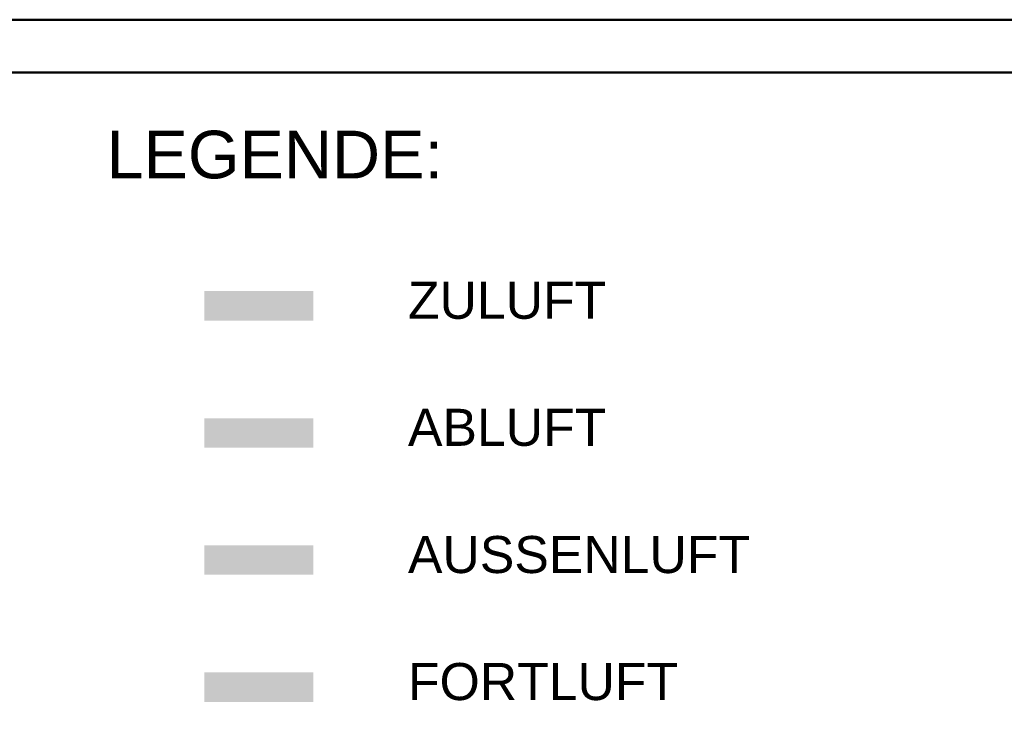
# Model space of a CAD drawing. Extents: x -350 to 540, y -53 to 541.
# Tile 569 of 569: x 354 to 447, y 475 to 541. Entities that reach past the tile are written whole.
import ezdxf

# ---------------------------------------------------------------- set-up
doc = ezdxf.new("R2010")
doc.units = 0
doc.layers.get('0').update_dxf_attribs({"lineweight": 35})
for name, color, linetype, lineweight, true_color in [('L_Abluft_2D_Rohr', 7, 'Continuous', 18, 0xf7d209), ('L_Aussenluft', 7, 'Continuous', 35, 0x66ff33), ('L_Fortluft', 7, 'Continuous', 35, 0x993300), ('L_Zuluft_2D_Rohr', 6, 'Continuous', 18, 0xff00ff), ('Legende', 3, 'Continuous', 35, 0x00ff00), ('Rahmen', 7, 'Continuous', 35, 0x009900)]:
    doc.layers.add(name, color=color, linetype=linetype, lineweight=lineweight, true_color=true_color)
doc.styles.add('Arial', font='arial.ttf')
doc.styles.get("Standard").update_dxf_attribs({"font": 'arial.ttf'})

# ---------------------------------------------------------------- blocks, each defined once
blk = doc.blocks.new('Schraffur-A06HSWJ8NL', base_point=(371.421, 488.255))
at = {"linetype": 'ByBlock', "lineweight": -2, "ltscale": 0.35}
blk.add_hatch(color=0, dxfattribs=at).paths.add_polyline_path([(371.421, 488.255), (371.421, 491.035), (381.731, 491.035), (381.731, 489.645), (381.731, 488.255), (374.201, 488.255)])
blk = doc.blocks.new('Schraffur-A06HSWJANL', base_point=(371.421, 476.249))
at = {"linetype": 'ByBlock', "lineweight": -2, "ltscale": 0.35}
blk.add_hatch(color=0, dxfattribs=at).paths.add_polyline_path([(371.421, 476.249), (371.421, 479.029), (381.731, 479.029), (381.731, 477.639), (381.731, 476.249), (374.201, 476.249)])
blk = doc.blocks.new('Schraffur-A06HSWJCNL', base_point=(371.421, 512.268))
at = {"linetype": 'ByBlock', "lineweight": -2, "ltscale": 0.18}
blk.add_hatch(color=0, dxfattribs=at).paths.add_polyline_path([(371.421, 512.268), (371.421, 515.048), (381.731, 515.048), (381.731, 513.658), (381.731, 512.268), (374.201, 512.268)])
blk = doc.blocks.new('Schraffur-A06HSWJENL', base_point=(371.421, 500.261))
at = {"linetype": 'ByBlock', "lineweight": -2, "ltscale": 0.18}
blk.add_hatch(color=0, dxfattribs=at).paths.add_polyline_path([(371.421, 500.261), (371.421, 503.041), (381.731, 503.041), (381.731, 501.651), (381.731, 500.261), (374.201, 500.261)])

msp = doc.modelspace()

# ---------------------------------------------------------------- linework, layer by layer
at = {"layer": 'Rahmen', "lineweight": 50, "ltscale": 0.5}
for points in [[(540.049, -53.317), (540.049, 540.683), (-349.951, 540.683), (-349.951, -53.317), (190.049, -53.317), (440.049, -53.317), (540.049, -53.317)], [(535.049, -48.317), (535.049, 535.683), (-324.951, 535.683), (-324.951, -48.317), (185.049, -48.317), (435.049, -48.317), (535.049, -48.317)]]:
    msp.add_lwpolyline(points, close=True, dxfattribs=at)

# ---------------------------------------------------------------- block references
at = {"layer": 'L_Abluft_2D_Rohr', "ltscale": 0.18}
msp.add_blockref('Schraffur-A06HSWJENL', (371.421, 500.261), dxfattribs=at)
at = {"layer": 'L_Aussenluft', "ltscale": 0.35}
msp.add_blockref('Schraffur-A06HSWJ8NL', (371.421, 488.255), dxfattribs=at)
at = {"layer": 'L_Fortluft', "ltscale": 0.35}
msp.add_blockref('Schraffur-A06HSWJANL', (371.421, 476.249), dxfattribs=at)
at = {"layer": 'L_Zuluft_2D_Rohr', "ltscale": 0.18}
msp.add_blockref('Schraffur-A06HSWJCNL', (371.421, 512.268), dxfattribs=at)

# ---------------------------------------------------------------- texts
at = {"layer": 'Legende', "color": 7, "ltscale": 0.35}
msp.add_text('LEGENDE:', height=4.5, dxfattribs=at).set_placement((362.173, 525.696))
at = {"layer": 'Legende', "color": 0, "lineweight": 25, "ltscale": 0.0875, "style": 'Arial'}
for s, p in [('ZULUFT', (390.657, 512.43)), ('ABLUFT', (390.657, 500.432)), ('AUSSENLUFT', (390.657, 488.417)), ('FORTLUFT', (390.657, 476.419))]:
    msp.add_text(s, height=3.5, dxfattribs=at).set_placement(p)

doc.saveas('drawing.dxf')
